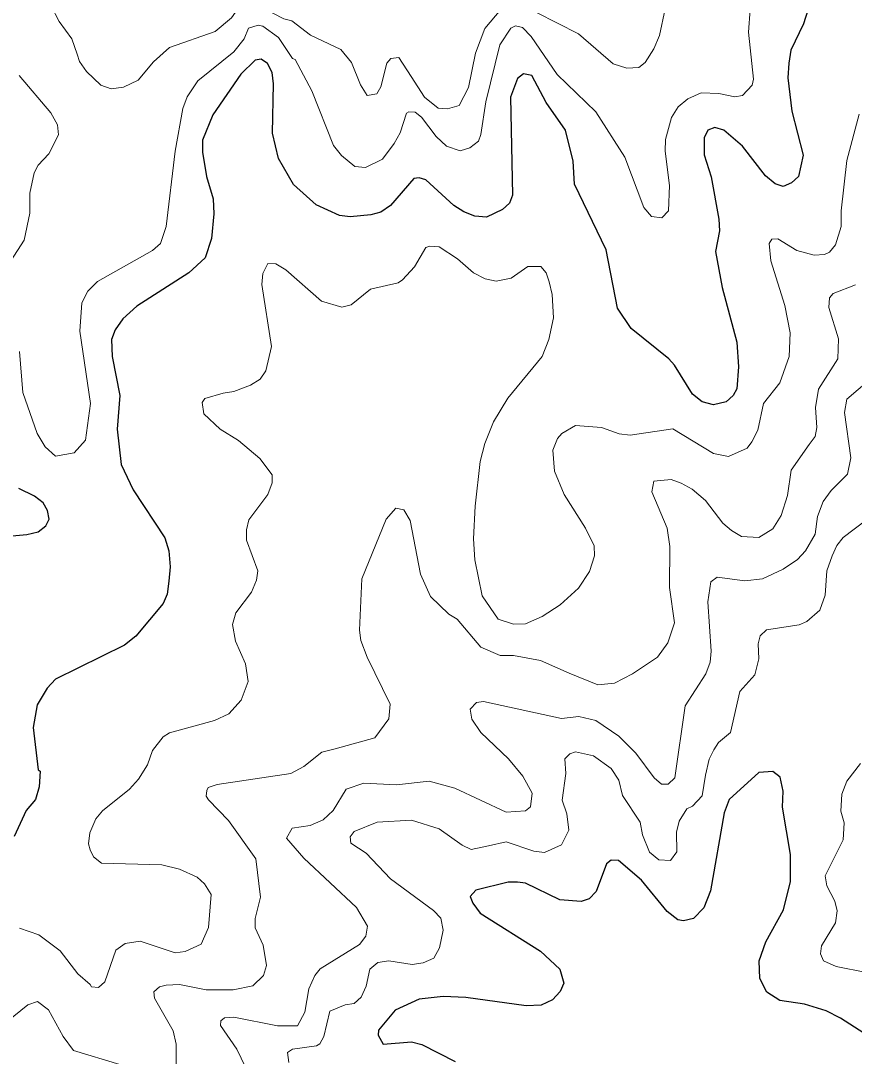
# Model space of a CAD drawing. Extents: x 294.2 to 320.3, y 7482.7 to 7510.7.
# Drawn here: x 317.102 to 318.373, y 7489.693 to 7491.272 of the extents above; entities that cross this region are included whole.
import ezdxf

# ---------------------------------------------------------------- set-up
doc = ezdxf.new("R2010")
doc.units = 0
doc.header["$LTSCALE"] = 0.032
doc.layers.add('1', color=7, linetype='Continuous', lineweight=25)
doc.layers.add('2', color=7, linetype='Continuous', lineweight=13)

msp = doc.modelspace()

# ---------------------------------------------------------------- linework, layer by layer
at = {"layer": '1'}
for points in [[(318.3025, 7491.2882), (318.2958, 7491.2672), (318.2764, 7491.2269), (318.2731, 7491.207), (318.272, 7491.185), (318.2781, 7491.1339), (318.2953, 7491.0667), (318.2881, 7491.0344), (318.2775, 7491.0247), (318.2648, 7491.0193), (318.2526, 7491.0231), (318.2376, 7491.0355), (318.2027, 7491.0807), (318.1743, 7491.105), (318.1604, 7491.1093), (318.1499, 7491.105), (318.1444, 7491.0932), (318.1444, 7491.0673), (318.1549, 7491.034), (318.1666, 7490.9694), (318.1677, 7490.9517), (318.1616, 7490.9199), (318.1717, 7490.865), (318.1939, 7490.7817), (318.1967, 7490.744), (318.1939, 7490.7107), (318.1883, 7490.7005), (318.1778, 7490.6908), (318.1584, 7490.6865), (318.1412, 7490.6908), (318.1262, 7490.7026), (318.0991, 7490.7467), (318.0902, 7490.7564), (318.0331, 7490.8027), (318.012, 7490.8339), (317.9948, 7490.9226), (317.9466, 7491.0226), (317.9443, 7491.0576), (317.9327, 7491.1049), (317.9034, 7491.1473), (317.8812, 7491.1882), (317.869, 7491.1909), (317.8595, 7491.1839), (317.849, 7491.1554), (317.8518, 7491.0059), (317.8473, 7490.9936), (317.8368, 7490.9839), (317.8124, 7490.9726), (317.7947, 7490.9737), (317.778, 7490.9807), (317.7625, 7490.9904), (317.7198, 7491.0291), (317.7099, 7491.0324), (317.7015, 7491.0313), (317.666, 7490.9904), (317.6511, 7490.9802), (317.6361, 7490.9759), (317.6045, 7490.9727), (317.5884, 7490.9749), (317.5524, 7490.991), (317.518, 7491.0222), (317.4953, 7491.062), (317.4858, 7491.1007), (317.4875, 7491.1755), (317.4853, 7491.1927), (317.4786, 7491.2067), (317.4686, 7491.2131), (317.4598, 7491.2115), (317.4376, 7491.1905), (317.3949, 7491.1282), (317.3794, 7491.09), (317.3794, 7491.0717), (317.3855, 7491.0346), (317.3955, 7491.0002), (317.3966, 7490.9776), (317.3933, 7490.94), (317.3833, 7490.9104), (317.3583, 7490.8873), (317.279, 7490.8368), (317.2579, 7490.8174), (317.2463, 7490.8007), (317.2407, 7490.7857), (317.2418, 7490.7598)], [(317.2418, 7490.7598), (317.2531, 7490.7006), (317.2492, 7490.649), (317.2553, 7490.5952), (317.2736, 7490.5565), (317.3218, 7490.4834), (317.3279, 7490.464)], [(317.0605, 7490.4843), (317.1116, 7490.4886), (317.1287, 7490.4929), (317.1404, 7490.502), (317.1454, 7490.5122), (317.1432, 7490.5252), (317.1365, 7490.537), (317.1232, 7490.5472), (317.0994, 7490.559)], [(317.3279, 7490.464), (317.3301, 7490.4393), (317.3279, 7490.4173), (317.3257, 7490.3979), (317.3191, 7490.3833), (317.2775, 7490.3338), (317.2603, 7490.3199), (317.1554, 7490.2683), (317.1426, 7490.2543), (317.1271, 7490.229), (317.121, 7490.1946), (317.129, 7490.1299), (317.1316, 7490.128), (317.1303, 7490.1038), (317.1246, 7490.0846), (317.1105, 7490.068), (317.092, 7490.0284)], [(318.2281, 7489.8387), (318.2383, 7489.8677), (318.265, 7489.9165), (318.2756, 7489.9598), (318.2756, 7490.0007), (318.2638, 7490.073), (318.2646, 7490.0974), (318.2599, 7490.1186), (318.2489, 7490.1273), (318.2277, 7490.1257), (318.1823, 7490.0848), (318.1748, 7490.0642), (318.1538, 7489.9455), (318.1436, 7489.9195), (318.1279, 7489.903), (318.1129, 7489.8998), (318.1043, 7489.9014), (318.088, 7489.914), (318.0489, 7489.9617), (318.0135, 7489.9915), (318.0025, 7489.9923), (317.9954, 7489.9868), (317.9797, 7489.9444), (317.9687, 7489.9333), (317.9569, 7489.9294), (317.9243, 7489.9318), (317.8716, 7489.957), (317.8598, 7489.9585), (317.8456, 7489.9585), (317.7962, 7489.9462), (317.7876, 7489.9368), (317.7915, 7489.9265), (317.8029, 7489.9116), (317.8949, 7489.8534), (317.924, 7489.8259), (317.9303, 7489.8047), (317.9248, 7489.7921), (317.913, 7489.7795), (317.8957, 7489.7709), (317.8729, 7489.7701), (317.7807, 7489.7826), (317.7461, 7489.7842), (317.7099, 7489.7802), (317.673, 7489.7637), (317.6478, 7489.733), (317.647, 7489.7252), (317.6549, 7489.7118), (317.6978, 7489.715), (317.7135, 7489.711), (317.7646, 7489.6851)], [(318.3522, 7489.7514), (318.3302, 7489.7624), (318.2974, 7489.7726), (318.2597, 7489.7781), (318.24, 7489.7907), (318.2291, 7489.812), (318.2281, 7489.8387)], [(318.3947, 7489.7238), (318.3522, 7489.7514)]]:
    msp.add_lwpolyline(points, dxfattribs=at)
at = {"layer": '2'}
for points in [[(317.1482, 7491.2952), (317.1609, 7491.2709), (317.1801, 7491.2441), (317.1884, 7491.2211), (317.1916, 7491.2096), (317.2024, 7491.1943), (317.2242, 7491.1738), (317.2401, 7491.1681), (317.2587, 7491.1707), (317.281, 7491.1815), (317.3046, 7491.209), (317.3289, 7491.2313)], [(317.3289, 7491.2313), (317.3985, 7491.2556), (317.4233, 7491.2762), (317.4405, 7491.3001), (317.4508, 7491.3018), (317.5032, 7491.2747), (317.5153, 7491.2715)], [(317.5153, 7491.2715), (317.544, 7491.2498), (317.59, 7491.2281), (317.6066, 7491.2083), (317.62, 7491.1739), (317.6302, 7491.1579), (317.6449, 7491.1604), (317.6513, 7491.1713), (317.6602, 7491.207), (317.6666, 7491.2141), (317.6788, 7491.216), (317.6973, 7491.1866), (317.7177, 7491.1553), (317.7388, 7491.1387), (317.7528, 7491.1375), (317.7707, 7491.1426), (317.7847, 7491.17), (317.7956, 7491.2224), (317.8097, 7491.26), (317.8422, 7491.2984)], [(318.2144, 7491.2888), (318.2119, 7491.2543), (318.2196, 7491.1828), (318.2176, 7491.1738), (318.2029, 7491.1579), (318.1908, 7491.1559), (318.1666, 7491.1611), (318.1398, 7491.1617), (318.1193, 7491.1528), (318.1046, 7491.1406), (318.0944, 7491.1241), (318.0855, 7491.0909), (318.0848, 7491.073), (318.0912, 7491.0206), (318.0899, 7490.9823), (318.0797, 7490.9715), (318.0637, 7490.9733), (318.0523, 7490.9874), (318.0235, 7491.0641), (317.9788, 7491.133), (317.9201, 7491.1898), (317.8805, 7491.2479)], [(317.8888, 7491.2843), (317.9526, 7491.2517), (318.0057, 7491.2064), (318.0261, 7491.1994), (318.0446, 7491.2006), (318.0542, 7491.2083), (318.0676, 7491.2288), (318.0759, 7491.2492), (318.0848, 7491.2901)], [(317.8039, 7491.0985), (317.8001, 7491.0883), (317.7867, 7491.0781), (317.772, 7491.0736), (317.7515, 7491.0806), (317.7356, 7491.0953), (317.7132, 7491.1247), (317.7036, 7491.1324), (317.6941, 7491.133), (317.6902, 7491.1311), (317.6807, 7491.1011), (317.6717, 7491.0845), (317.6539, 7491.0608), (317.6276, 7491.0481), (317.6117, 7491.0494), (317.5913, 7491.0666), (317.5791, 7491.0819), (317.5459, 7491.1649), (317.5204, 7491.2128), (317.5166, 7491.2141), (317.495, 7491.2464), (317.4715, 7491.2636), (317.464, 7491.2653), (317.4496, 7491.2603), (317.4427, 7491.2442), (317.4272, 7491.2243), (317.3723, 7491.1803), (317.3557, 7491.156), (317.3493, 7491.1381), (317.3378, 7491.073), (317.3237, 7490.9581), (317.3155, 7490.9325), (317.3033, 7490.9217), (317.219, 7490.8744), (317.2044, 7490.8597), (317.1954, 7490.8419), (317.1922, 7490.7984), (317.2088, 7490.6886), (317.2011, 7490.6324), (317.1839, 7490.6133), (317.1552, 7490.6081), (317.1393, 7490.6222), (317.1271, 7490.6427), (317.1054, 7490.7052), (317.1003, 7490.7678)], [(317.8805, 7491.2479), (317.8671, 7491.2613), (317.8563, 7491.2639), (317.8492, 7491.2607), (317.8326, 7491.2352), (317.8115, 7491.1483), (317.8039, 7491.0985)], [(317.0869, 7490.9057), (317.1073, 7490.9376), (317.1163, 7490.9785), (317.1163, 7491.0091), (317.1227, 7491.0398), (317.129, 7491.0519), (317.145, 7491.0691), (317.1597, 7491.0979), (317.1584, 7491.1132), (317.1482, 7491.1317), (317.0996, 7491.1885)], [(318.3805, 7491.1292), (318.3619, 7491.0589), (318.353, 7490.9823), (318.353, 7490.9581), (318.3447, 7490.93), (318.3351, 7490.9191), (318.3275, 7490.9153), (318.3121, 7490.9146), (318.2853, 7490.9217), (318.2566, 7490.9395), (318.2476, 7490.9389), (318.2431, 7490.9325), (318.2457, 7490.9057), (318.2674, 7490.838), (318.2751, 7490.7959), (318.2738, 7490.7601), (318.2598, 7490.7199), (318.2349, 7490.6886), (318.2259, 7490.6478), (318.217, 7490.6299), (318.21, 7490.6203), (318.1812, 7490.6075), (318.1582, 7490.612), (318.0963, 7490.6497), (318.0312, 7490.6401), (318.0146, 7490.642), (317.9878, 7490.6516), (317.9482, 7490.6548), (317.9271, 7490.6426), (317.9207, 7490.635), (317.9137, 7490.6171), (317.9162, 7490.5852), (317.931, 7490.5494), (317.9635, 7490.4984), (317.9763, 7490.4715), (317.9769, 7490.4562), (317.9693, 7490.432), (317.9527, 7490.407), (317.9245, 7490.3815), (317.8971, 7490.3636), (317.8716, 7490.3527), (317.8537, 7490.3521), (317.8301, 7490.3598), (317.8058, 7490.3949), (317.7943, 7490.4498), (317.7924, 7490.4818), (317.7949, 7490.5316), (317.8026, 7490.5998), (317.8097, 7490.6273), (317.823, 7490.6605), (317.8447, 7490.6963), (317.8971, 7490.7601), (317.9073, 7490.7857), (317.9144, 7490.8189), (317.9124, 7490.8546), (317.908, 7490.8738), (317.9035, 7490.8878), (317.8952, 7490.8974), (317.8754, 7490.8974), (317.8499, 7490.8795), (317.8269, 7490.875), (317.8103, 7490.8782), (317.7924, 7490.8878), (317.7682, 7490.9089), (317.74, 7490.9274), (317.726, 7490.928), (317.7196, 7490.9261), (317.7024, 7490.8968), (317.6845, 7490.877), (317.6775, 7490.8725), (317.6353, 7490.8629), (317.6059, 7490.8386), (317.5919, 7490.8354), (317.5606, 7490.8444), (317.5064, 7490.8923), (317.4911, 7490.9012), (317.4789, 7490.9018), (317.4712, 7490.8866)], [(317.4712, 7490.8866), (317.47, 7490.87), (317.4846, 7490.7755), (317.4757, 7490.7384), (317.4674, 7490.7256), (317.4527, 7490.7161), (317.4272, 7490.7065)], [(317.3391, 7489.6811), (317.3391, 7489.7118), (317.3346, 7489.7322), (317.3059, 7489.782), (317.3052, 7489.7915), (317.3136, 7489.7992), (317.3238, 7489.8018), (317.3442, 7489.8024), (317.3851, 7489.7947), (317.4259, 7489.7947), (317.4559, 7489.8005), (317.4725, 7489.8164), (317.477, 7489.8318), (317.4719, 7489.8624), (317.4598, 7489.8892), (317.4598, 7489.9033), (317.468, 7489.9358), (317.4604, 7489.994), (317.4189, 7490.0527), (317.3883, 7490.084), (317.385, 7490.0897), (317.3857, 7490.0986), (317.3882, 7490.1031), (317.4017, 7490.1076), (317.514, 7490.1242), (317.5338, 7490.1351), (317.5613, 7490.1568), (317.5817, 7490.1619), (317.6423, 7490.1785), (317.6634, 7490.2078), (317.6653, 7490.2302), (317.6302, 7490.3017), (317.6207, 7490.3272), (317.6187, 7490.3426), (317.6225, 7490.4211), (317.6596, 7490.5118), (317.6743, 7490.529), (317.6864, 7490.5264), (317.696, 7490.5099), (317.7119, 7490.4281), (317.7267, 7490.3943), (317.7547, 7490.3674), (317.7675, 7490.3598), (317.8039, 7490.317), (317.8333, 7490.3042), (317.8537, 7490.3042), (317.8946, 7490.2966), (317.9386, 7490.2774), (317.982, 7490.2595), (318.0075, 7490.2621), (318.035, 7490.2761), (318.0733, 7490.3017), (318.0886, 7490.3234), (318.0988, 7490.3541), (318.0912, 7490.4077), (318.0919, 7490.4703), (318.088, 7490.4984), (318.0644, 7490.5539), (318.0676, 7490.5698), (318.0938, 7490.5724), (318.1091, 7490.5667), (318.1257, 7490.5577), (318.1461, 7490.5405), (318.1729, 7490.506), (318.1857, 7490.4945), (318.201, 7490.4855), (318.2278, 7490.4843), (318.2489, 7490.4971), (318.2617, 7490.5175), (318.2712, 7490.5482), (318.277, 7490.5865), (318.3045, 7490.626), (318.3134, 7490.6382), (318.3159, 7490.6516), (318.314, 7490.6822), (318.3185, 7490.7103), (318.3478, 7490.7563), (318.3491, 7490.787), (318.3345, 7490.8348), (318.3351, 7490.8495), (318.3408, 7490.8559), (318.3747, 7490.8693)], [(317.4317, 7489.7041), (317.4067, 7489.7399), (317.4074, 7489.7475), (317.4131, 7489.752), (317.4272, 7489.7526), (317.4936, 7489.7398), (317.5242, 7489.7398), (317.5351, 7489.7603), (317.5415, 7489.796), (317.5504, 7489.8165), (317.5587, 7489.8267), (317.6187, 7489.8637), (317.6283, 7489.8764), (317.6309, 7489.8918), (317.6143, 7489.9199), (317.5338, 7489.9952), (317.5076, 7490.0259), (317.5159, 7490.0412), (317.5434, 7490.045), (317.5632, 7490.0539), (317.5785, 7490.068), (317.5983, 7490.1006), (317.6251, 7490.1095), (317.6749, 7490.107), (317.7247, 7490.1127), (317.7643, 7490.1019), (317.8422, 7490.0654), (317.8716, 7490.0674), (317.8792, 7490.0737), (317.8818, 7490.0942), (317.8677, 7490.1204), (317.846, 7490.1465), (317.8039, 7490.1868), (317.7898, 7490.2072), (317.7873, 7490.2225), (317.7969, 7490.2327), (317.8077, 7490.234), (317.9265, 7490.2084), (317.9533, 7490.211), (317.9789, 7490.2053), (318.0139, 7490.181), (318.0401, 7490.1555), (318.0682, 7490.1178), (318.0791, 7490.1082), (318.0893, 7490.1082), (318.0995, 7490.1178), (318.1154, 7490.2276), (318.1468, 7490.2762), (318.1532, 7490.2941), (318.155, 7490.3107), (318.1499, 7490.386), (318.1544, 7490.4166), (318.164, 7490.4237), (318.2062, 7490.4179), (318.233, 7490.4211), (318.2649, 7490.4357), (318.2866, 7490.4505), (318.2987, 7490.4639), (318.3134, 7490.4894), (318.3172, 7490.5162), (318.3255, 7490.5392), (318.3376, 7490.5558), (318.3626, 7490.5807), (318.3677, 7490.6056), (318.3581, 7490.6746), (318.3619, 7490.695), (318.3964, 7490.7244)], [(317.4272, 7490.7065), (317.4106, 7490.7039), (317.3831, 7490.6962), (317.3786, 7490.6899), (317.3812, 7490.6727), (317.4061, 7490.649), (317.4342, 7490.6318), (317.4668, 7490.6043), (317.4853, 7490.5794), (317.4853, 7490.5673), (317.4789, 7490.5494), (317.4502, 7490.5111), (317.4463, 7490.4958), (317.4463, 7490.4798), (317.4636, 7490.4332), (317.4616, 7490.4192), (317.454, 7490.4007), (317.4304, 7490.3694), (317.4253, 7490.3515), (317.4297, 7490.326), (317.445, 7490.2915), (317.4489, 7490.2647), (317.4381, 7490.2359), (317.4195, 7490.2155), (317.3978, 7490.2053), (317.3289, 7490.1861), (317.3193, 7490.1804), (317.3033, 7490.1593), (317.2956, 7490.1376), (317.2816, 7490.1159), (317.2682, 7490.1006), (317.2267, 7490.0674), (317.2165, 7490.0552), (317.2075, 7490.0336), (317.2057, 7490.017), (317.2082, 7490.008), (317.2133, 7489.9971), (317.2254, 7489.9876), (317.3174, 7489.985), (317.3442, 7489.9786), (317.371, 7489.9665), (317.3825, 7489.9563), (317.3927, 7489.9397), (317.3883, 7489.8893), (317.3774, 7489.8643), (317.3531, 7489.8529), (317.3378, 7489.8509), (317.2842, 7489.8688), (317.2612, 7489.865), (317.2471, 7489.8548), (317.2305, 7489.8069), (317.2209, 7489.7979), (317.2101, 7489.7992), (317.2082, 7489.8024), (317.1891, 7489.819), (317.1622, 7489.8541), (317.1297, 7489.8784), (317.1003, 7489.8886)], [(318.3919, 7490.5111), (318.3562, 7490.4843)], [(318.3562, 7490.4843), (318.3466, 7490.4721), (318.3396, 7490.4562), (318.3312, 7490.4332), (318.3287, 7490.3962), (318.3204, 7490.3732), (318.3006, 7490.356)], [(318.3006, 7490.356), (318.2892, 7490.3509), (318.2394, 7490.3432), (318.2298, 7490.3342), (318.2265, 7490.3221), (318.2278, 7490.2992), (318.2214, 7490.2749), (318.1984, 7490.2493), (318.1844, 7490.1868), (318.1659, 7490.1714), (318.1589, 7490.1606), (318.1519, 7490.1459), (318.1461, 7490.1217), (318.141, 7490.0903), (318.1263, 7490.0744), (318.118, 7490.0705), (318.1059, 7490.0514), (318.1021, 7490.0348), (318.1027, 7490.0048), (318.093, 7489.9917), (318.0752, 7489.9928), (318.0608, 7490.0045), (318.0503, 7490.031), (318.0465, 7490.0501), (318.0197, 7490.091), (318.014, 7490.114), (318.0025, 7490.1319), (317.9757, 7490.151), (317.9482, 7490.1574), (317.9393, 7490.1542), (317.9316, 7490.1465), (317.9335, 7490.1242), (317.9277, 7490.0834), (317.9348, 7490.0629), (317.9379, 7490.038), (317.9265, 7490.0157), (317.9009, 7490.0041), (317.8844, 7490.0061), (317.8422, 7490.0201), (317.8154, 7490.0138), (317.7892, 7490.0086), (317.7751, 7490.015), (317.7401, 7490.0399), (317.6979, 7490.0533), (317.6456, 7490.0501), (317.6104, 7490.0361), (317.6047, 7490.0278), (317.6053, 7490.0182), (317.629, 7490.0029), (317.666, 7489.9639), (317.7317, 7489.9154), (317.7426, 7489.9039), (317.7464, 7489.8854), (317.7407, 7489.8586), (317.7318, 7489.8426), (317.7158, 7489.8356), (317.6992, 7489.833), (317.6634, 7489.8388), (317.6468, 7489.8363), (317.6347, 7489.826), (317.6289, 7489.7999), (317.6213, 7489.7833), (317.6104, 7489.7737), (317.597, 7489.7717), (317.5734, 7489.7622), (317.5645, 7489.7233), (317.5581, 7489.7124), (317.553, 7489.7092), (317.5166, 7489.7041), (317.5089, 7489.699), (317.5108, 7489.6837)], [(318.3919, 7489.8209), (318.3453, 7489.8299), (318.3261, 7489.8388), (318.3217, 7489.8496), (318.323, 7489.8618), (318.3447, 7489.8969), (318.3472, 7489.9148), (318.3434, 7489.9295), (318.3312, 7489.9531), (318.3287, 7489.9684), (318.3562, 7490.0233), (318.3575, 7490.0489), (318.3524, 7490.0668), (318.3542, 7490.0929), (318.3619, 7490.1127), (318.3824, 7490.1395)], [(316.9854, 7489.7053), (317.0249, 7489.6971), (317.0345, 7489.6977), (317.0473, 7489.7041), (317.0696, 7489.7354), (317.0811, 7489.7456), (317.113, 7489.7718)], [(317.113, 7489.7718), (317.1277, 7489.7768), (317.1444, 7489.7641), (317.1667, 7489.7233), (317.1826, 7489.7022), (317.2535, 7489.6805)], [(317.6462, 7489.5878), (317.6136, 7489.593), (317.5677, 7489.5917), (317.5044, 7489.607), (317.4738, 7489.6307), (317.4578, 7489.6504), (317.4317, 7489.7041)]]:
    msp.add_lwpolyline(points, dxfattribs=at)

doc.saveas('drawing.dxf')
